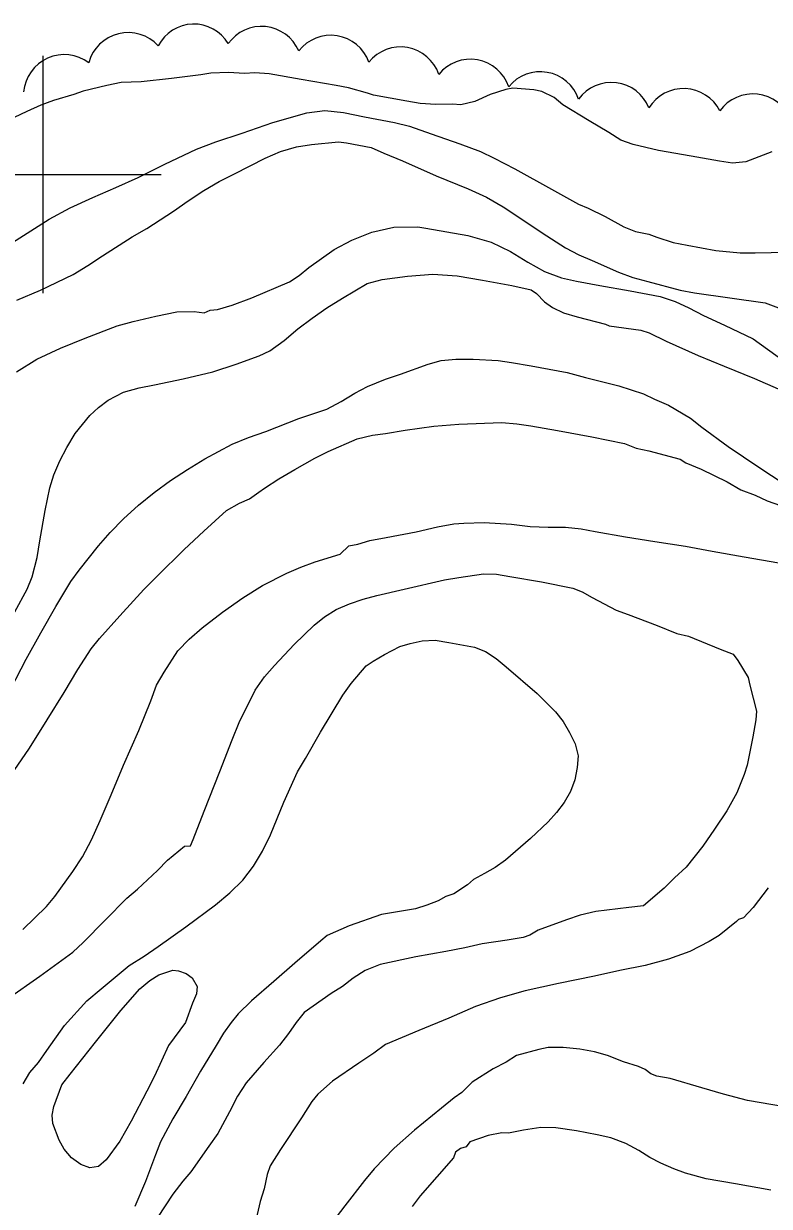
# Model space of a CAD drawing. Extents: x 287698 to 290158, y 5234163 to 5237182.
# Drawn here: x 288398.4 to 288461.3, y 5235112.9 to 5235212.7 of the extents above; entities that cross this region are included whole.
import ezdxf

# ---------------------------------------------------------------- set-up
doc = ezdxf.new("R2010")
doc.units = 0
for name, color, linetype in [('Niveau 1', 7, 'Continuous'), ('Niveau 2', 7, 'Continuous'), ('Niveau 4', 7, 'Continuous'), ('Niveau 44', 7, 'Continuous'), ('Niveau 61', 7, 'Continuous')]:
    doc.layers.add(name, color=color, linetype=linetype)

msp = doc.modelspace()

# ---------------------------------------------------------------- linework, layer by layer
at = {"layer": 'Niveau 1'}
for points in [[(288402.37, 5235165.66), (288403.09, 5235166.61), (288404.71, 5235168.68), (288405.68, 5235169.79), (288406.82, 5235170.95), (288408.08, 5235172.11), (288409.42, 5235173.17), (288410.79, 5235174.17), (288412.22, 5235175.12), (288413.68, 5235176), (288415.99, 5235177.24), (288417.38, 5235177.8), (288418.84, 5235178.32), (288421.61, 5235179.41), (288423.98, 5235180.21), (288425.19, 5235180.85), (288426.33, 5235181.54), (288427.42, 5235182.1), (288428.94, 5235182.73), (288430.19, 5235183.16), (288432.53, 5235184), (288433.64, 5235184.3), (288434.88, 5235184.42), (288436.34, 5235184.41), (288438.45, 5235184.3), (288439.58, 5235184.14), (288441.22, 5235183.85), (288444.27, 5235183.3), (288445.8, 5235182.88), (288448.62, 5235182.18), (288450.71, 5235181.49), (288451.63, 5235181.04), (288452.82, 5235180.53), (288454.68, 5235179.45), (288455.62, 5235178.69), (288457.85, 5235177.04), (288459.16, 5235176.18), (288461.04, 5235174.9), (288462.54, 5235173.94)], [(288397.32, 5235156.6), (288398.6, 5235159.12), (288399.84, 5235161.34), (288401.1, 5235163.55), (288402.37, 5235165.66)], [(288410.62, 5235126.51), (288409.44, 5235123.93), (288408.79, 5235122.67), (288407.47, 5235120.14), (288406.52, 5235118.44), (288405.35, 5235116.87), (288404.7, 5235116.3), (288403.99, 5235116.18), (288403.21, 5235116.48), (288402.44, 5235117.04), (288401.81, 5235117.76), (288401.38, 5235118.51), (288400.85, 5235119.92), (288400.79, 5235120.62), (288400.93, 5235121.37), (288401.61, 5235123.18), (288402.32, 5235124.09), (288404.46, 5235126.8), (288406.58, 5235129.47), (288408.2, 5235131.28), (288409.03, 5235131.99), (288409.79, 5235132.46), (288410.97, 5235132.86), (288411.47, 5235132.81), (288412.1, 5235132.6), (288412.6, 5235132.21), (288413.03, 5235131.48), (288412.98, 5235130.86), (288412.65, 5235130.07), (288412.04, 5235128.45), (288410.62, 5235126.51)], [(288461.46, 5235114.31), (288458.47, 5235114.84), (288455.99, 5235115.27), (288454.26, 5235115.74), (288453.27, 5235116.1), (288452.18, 5235116.57), (288451.25, 5235117.06), (288450.32, 5235117.65), (288449.22, 5235118.25), (288447.95, 5235118.72), (288446.81, 5235118.98), (288445.04, 5235119.3), (288443.3, 5235119.56), (288442.05, 5235119.6), (288440.57, 5235119.37), (288439.3, 5235119.11), (288438.74, 5235119.15), (288437.6, 5235118.92), (288436.05, 5235118.38), (288435.75, 5235117.97), (288435.25, 5235117.81), (288434.85, 5235117.5), (288434.67, 5235117.02)], [(288434.67, 5235117.02), (288431.87, 5235113.84), (288431.19, 5235112.92)]]:
    msp.add_lwpolyline(points, dxfattribs=at)
at = {"layer": 'Niveau 2'}
for points in [[(288397.44, 5235194.26), (288400.53, 5235196.24), (288402.31, 5235197.2), (288404.22, 5235198.06), (288406.18, 5235198.9), (288408.06, 5235199.76), (288410.32, 5235200.87), (288412.99, 5235202.14), (288414.62, 5235202.75), (288416.84, 5235203.49), (288419.43, 5235204.38), (288422.3, 5235205.21), (288423.8, 5235205.39), (288425.39, 5235205.22), (288427.15, 5235204.86), (288429.69, 5235204.38), (288430.95, 5235204.07), (288432.79, 5235203.42), (288435.2, 5235202.59), (288436.94, 5235201.94), (288438.11, 5235201.37), (288439.84, 5235200.47), (288442.94, 5235198.77), (288445.23, 5235197.51), (288446.04, 5235197.17), (288447.46, 5235196.47), (288449.05, 5235195.58), (288450.04, 5235195.18), (288451.16, 5235194.96), (288451.84, 5235194.7), (288453.21, 5235194.26), (288454.39, 5235194.03), (288456.81, 5235193.6), (288458.88, 5235193.38), (288460.14, 5235193.4), (288462.82, 5235193.46)], [(288397.82, 5235189.4), (288399.82, 5235190.25), (288402.57, 5235191.55), (288403.82, 5235192.32), (288405.04, 5235193.15), (288407.56, 5235194.75), (288408.78, 5235195.43), (288411.05, 5235196.9), (288412.28, 5235197.78), (288413.59, 5235198.64), (288414.88, 5235199.41), (288416.19, 5235200.05), (288418.78, 5235201.38), (288420.08, 5235201.95), (288421.41, 5235202.34), (288422.68, 5235202.54), (288424.97, 5235202.75), (288425.63, 5235202.67), (288427.71, 5235202.27), (288428.79, 5235201.79), (288430.36, 5235201.15), (288433.22, 5235199.89), (288435.91, 5235198.79), (288437.45, 5235198.09), (288438.87, 5235197.27), (288440.11, 5235196.47), (288442.15, 5235195.09), (288444.13, 5235193.81), (288445.25, 5235193.22), (288446.38, 5235192.74), (288448.6, 5235191.76), (288449.81, 5235191.32), (288451.08, 5235190.96), (288453.8, 5235190.23), (288455.02, 5235190.02), (288460.98, 5235189.16)], [(288415.99, 5235188.98), (288417.66, 5235189.6), (288420.84, 5235190.93), (288421.65, 5235191.48), (288422.47, 5235192.14), (288424.59, 5235193.68), (288426.09, 5235194.45), (288427.77, 5235195.13), (288429.64, 5235195.57), (288431.65, 5235195.58), (288432.34, 5235195.46), (288435.87, 5235194.84), (288437.84, 5235194.29), (288439.49, 5235193.51), (288440.95, 5235192.6), (288442.36, 5235191.81), (288443.79, 5235191.29), (288445.06, 5235191), (288447.03, 5235190.64), (288449.59, 5235190.19), (288452.12, 5235189.7), (288453.37, 5235189.28), (288454.53, 5235188.76), (288455.76, 5235188.1), (288457.54, 5235187.28), (288459.96, 5235186.14), (288462.57, 5235184.24)], [(288397.65, 5235163.09), (288398.68, 5235165), (288399.11, 5235166.06), (288399.52, 5235167.68), (288399.76, 5235169.08), (288400.22, 5235171.66), (288400.61, 5235173.56), (288400.95, 5235174.67), (288401.44, 5235175.83), (288402.03, 5235176.98), (288402.75, 5235178.16), (288403.97, 5235179.67), (288404.71, 5235180.33), (288405.53, 5235180.95), (288406.83, 5235181.64), (288408.15, 5235182), (288409.44, 5235182.24), (288411.86, 5235182.76), (288414.36, 5235183.34), (288416.32, 5235183.99), (288418.26, 5235184.7), (288419.17, 5235185.13), (288420.39, 5235185.99), (288421.52, 5235186.97), (288422.74, 5235187.89), (288423.99, 5235188.75), (288425.29, 5235189.57), (288427.39, 5235190.79), (288428.66, 5235191.15), (288430.78, 5235191.43), (288432.92, 5235191.58), (288434.99, 5235191.46), (288437.13, 5235191.08), (288439.59, 5235190.63), (288441.23, 5235190.26), (288441.69, 5235189.97)], [(288441.69, 5235189.97), (288442.35, 5235189.25), (288443.04, 5235188.78), (288443.96, 5235188.33), (288445.1, 5235187.99), (288447.5, 5235187.36), (288447.81, 5235187.24)], [(288397.79, 5235183.34), (288399.5, 5235184.41), (288401.51, 5235185.34), (288403.57, 5235186.19), (288406.29, 5235187.22), (288407.62, 5235187.59), (288409.55, 5235188.05), (288411.32, 5235188.42), (288412.77, 5235188.45), (288413.64, 5235188.32), (288414.14, 5235188.54), (288414.74, 5235188.61), (288415.99, 5235188.98)], [(288460.98, 5235189.16), (288462.56, 5235188.59)], [(288447.81, 5235187.24), (288450.49, 5235186.88), (288451.19, 5235186.63), (288452.62, 5235185.95), (288455.31, 5235184.73), (288457.52, 5235183.83), (288460.08, 5235182.79), (288462.08, 5235181.93), (288463.56, 5235181.2), (288464.96, 5235180.41), (288466.47, 5235179.65), (288468.92, 5235178.45), (288470.22, 5235177.73), (288474.46, 5235176.54)], [(288397.58, 5235149.72), (288398.88, 5235151.6), (288400.38, 5235154), (288401.82, 5235156.3), (288402.96, 5235158.23), (288404.08, 5235159.98), (288404.8, 5235160.85), (288406.5, 5235162.75), (288408.53, 5235164.99), (288409.67, 5235166.11), (288411.95, 5235168.36), (288413.59, 5235169.92), (288415.52, 5235171.64), (288416.6, 5235172.26), (288417.46, 5235172.63), (288418.25, 5235173.19), (288418.73, 5235173.53), (288419.93, 5235174.31), (288421.27, 5235175.11), (288422.96, 5235176.07), (288424.1, 5235176.64), (288426.55, 5235177.69), (288427.83, 5235178.01), (288428.93, 5235178.15), (288430.59, 5235178.44), (288433.02, 5235178.78), (288435.12, 5235178.94), (288438.76, 5235179.07), (288440.02, 5235178.97), (288441.19, 5235178.79), (288443.45, 5235178.39), (288446.35, 5235177.88), (288449.11, 5235177.29), (288450.08, 5235176.91), (288451.17, 5235176.68), (288453.79, 5235175.98), (288454.29, 5235175.68), (288455.57, 5235175.13), (288457.76, 5235174.06), (288458.92, 5235173.39), (288460.12, 5235172.95), (288461.15, 5235172.46), (288462.28, 5235172.08)], [(288411.4, 5235159.81), (288412.35, 5235160.8), (288413.47, 5235161.76), (288415.18, 5235163.06), (288416.88, 5235164.29), (288418.54, 5235165.31), (288420.6, 5235166.35), (288421.78, 5235166.86), (288423, 5235167.31), (288425.11, 5235167.98), (288425.84, 5235168.68), (288426.59, 5235168.81), (288427.6, 5235169.12), (288428.99, 5235169.38), (288431.53, 5235169.85), (288433.31, 5235170.27), (288434.71, 5235170.53), (288435.54, 5235170.58), (288437.25, 5235170.63), (288439.56, 5235170.5), (288441.13, 5235170.31), (288442.67, 5235170.24), (288444.13, 5235170.25), (288445.44, 5235170.1), (288446.64, 5235169.88), (288449.2, 5235169.43), (288451.65, 5235169.04), (288454.24, 5235168.63), (288456.49, 5235168.23), (288459.2, 5235167.75), (288462.14, 5235167.23)], [(288397.04, 5235130.45), (288399.77, 5235132.36), (288402.55, 5235134.39), (288403.42, 5235135.21), (288405.26, 5235137.08), (288407.09, 5235138.93), (288407.99, 5235139.69), (288409.69, 5235141.28), (288410.52, 5235142.15), (288411.98, 5235143.33), (288412.48, 5235143.36), (288412.69, 5235143.9), (288413.62, 5235146.27), (288414.96, 5235149.63), (288415.98, 5235152.31), (288416.59, 5235153.77), (288417.94, 5235156.5), (288418.71, 5235157.62), (288419.57, 5235158.58), (288421.22, 5235160.34), (288422.91, 5235161.98), (288423.78, 5235162.67), (288424.78, 5235163.29), (288425.88, 5235163.77), (288427.05, 5235164.17), (288428.2, 5235164.47), (288430.51, 5235165), (288433.92, 5235165.8), (288435.11, 5235166), (288437.2, 5235166.3), (288438.31, 5235166.29), (288439.43, 5235166.09), (288442.11, 5235165.62)], [(288442.11, 5235165.62), (288444.74, 5235165.11), (288445.54, 5235164.79), (288446.37, 5235164.32), (288448.4, 5235163.25), (288449.4, 5235162.87), (288451.86, 5235161.95), (288453.53, 5235161.27), (288454.51, 5235161.05)], [(288398.36, 5235123.29), (288398.91, 5235124.23), (288399.65, 5235125.09), (288400.34, 5235126.09), (288401.83, 5235128.2), (288403.72, 5235130.29), (288404.93, 5235131.29), (288407.3, 5235133.25), (288408.56, 5235134.04), (288409.74, 5235134.85), (288412.08, 5235136.51), (288414.57, 5235138.38), (288415.8, 5235139.39), (288416.88, 5235140.45), (288417.8, 5235141.63), (288418.56, 5235142.92), (288419.22, 5235144.29), (288420.36, 5235147.03), (288421.5, 5235149.61), (288422.17, 5235150.73), (288423.45, 5235152.96), (288425.34, 5235156.08), (288426.04, 5235157.06), (288427.3, 5235158.54), (288427.9, 5235158.94), (288428.85, 5235159.51), (288430.15, 5235160.17), (288431, 5235160.43), (288432.02, 5235160.65), (288433.12, 5235160.7), (288434.29, 5235160.52), (288436.43, 5235160.12), (288437.36, 5235159.75), (288438.28, 5235159.16), (288439.11, 5235158.47), (288441.74, 5235156.22), (288443.27, 5235154.67), (288443.92, 5235153.84), (288444.47, 5235152.93), (288444.94, 5235151.96), (288445.18, 5235150.96), (288445.1, 5235149.98), (288444.9, 5235148.94), (288444.54, 5235147.95), (288444.01, 5235147.02), (288443.37, 5235146.16), (288442.65, 5235145.38), (288441.18, 5235143.97), (288439.07, 5235142.15), (288438.19, 5235141.53), (288437.29, 5235141.02), (288436.37, 5235140.53), (288435.86, 5235140.07), (288434.7, 5235139.32), (288434.02, 5235139.08), (288433.39, 5235138.72), (288432.43, 5235138.34), (288431.46, 5235138.05), (288428.58, 5235137.56)], [(288454.51, 5235161.05), (288457.18, 5235159.95), (288458.28, 5235159.54), (288458.67, 5235159), (288459.54, 5235157.55), (288459.69, 5235156.91), (288460.24, 5235154.72), (288460.19, 5235154), (288459.94, 5235152.56), (288459.47, 5235150.17), (288459.21, 5235149.38), (288458.59, 5235147.82), (288457.74, 5235146.31), (288456.71, 5235144.76), (288455.71, 5235143.34), (288454.32, 5235141.57), (288453.33, 5235140.67), (288452.46, 5235139.79), (288450.7, 5235138.29), (288449.48, 5235138.16), (288449.48, 5235138.16)], [(288398.32, 5235136.29), (288400.31, 5235138.25), (288401.02, 5235139.08), (288402.55, 5235141.18), (288403.36, 5235142.44), (288404.12, 5235143.87), (288404.85, 5235145.49), (288405.78, 5235147.66), (288406.83, 5235150.16), (288408.12, 5235153.1), (288409.13, 5235155.58), (288409.61, 5235156.92), (288410.25, 5235158), (288411.4, 5235159.81)], [(288461.23, 5235139.82), (288459.96, 5235138.16), (288459.15, 5235137.28), (288458.72, 5235137.14)], [(288449.48, 5235138.16), (288446.67, 5235137.82), (288445.36, 5235137.51), (288444.21, 5235137.12), (288441.81, 5235136.24), (288441.12, 5235135.82), (288440.56, 5235135.63), (288439.2, 5235135.4), (288437.1, 5235135.1), (288435.63, 5235134.75), (288434.01, 5235134.43), (288431.48, 5235133.98), (288428.48, 5235133.35), (288427.21, 5235132.83), (288426.21, 5235132.19), (288425.29, 5235131.5), (288424.35, 5235130.89), (288422.08, 5235129.3), (288421.4, 5235128.45), (288420.75, 5235127.51), (288419.99, 5235126.54), (288418.65, 5235125.07), (288417.18, 5235123.36), (288416.45, 5235122.23), (288415.77, 5235120.91), (288414.78, 5235119.1), (288414.02, 5235118.01), (288412.5, 5235115.86), (288411.83, 5235115.07), (288410.99, 5235113.98), (288409.69, 5235111.99)], [(288428.58, 5235137.56), (288425.87, 5235136.62), (288424.02, 5235135.8), (288423.48, 5235135.35), (288421.27, 5235133.47), (288419.52, 5235131.91), (288417.63, 5235130.29), (288416.5, 5235129.17), (288415.9, 5235128.44), (288415.27, 5235127.54), (288414.65, 5235126.51), (288413.33, 5235124.35), (288412.12, 5235122.22), (288410.98, 5235120.33), (288409.94, 5235118.38), (288409.51, 5235117.28), (288408.68, 5235115.03), (288407.78, 5235112.92)], [(288458.72, 5235137.14), (288458.55, 5235136.97), (288457.08, 5235135.8), (288456.26, 5235135.28), (288454.61, 5235134.44), (288452.82, 5235133.79), (288450.85, 5235133.27), (288448.7, 5235132.84), (288446.56, 5235132.35), (288443.52, 5235131.75), (288440.72, 5235131.12), (288438.65, 5235130.54), (288436.54, 5235129.79), (288434.27, 5235128.83), (288431.75, 5235127.77), (288428.93, 5235126.6), (288427.96, 5235125.86), (288426.69, 5235125.03), (288424.46, 5235123.5), (288423.21, 5235122.4), (288422.71, 5235121.79), (288421.85, 5235120.41), (288420.06, 5235117.73), (288419.21, 5235116.35), (288418.93, 5235115.63), (288418.68, 5235114.42), (288418.36, 5235113.35), (288417.9, 5235111.41)], [(288462.62, 5235121.33), (288459.48, 5235121.88), (288457.46, 5235122.4), (288455.63, 5235122.95), (288452.95, 5235123.73), (288451.82, 5235123.93), (288451.33, 5235124.13), (288450.84, 5235124.48), (288450.28, 5235124.73), (288449.01, 5235125.13), (288447.68, 5235125.67), (288446.58, 5235125.97), (288445.34, 5235126.19), (288443.94, 5235126.35), (288442.66, 5235126.33), (288441.86, 5235126.17), (288439.99, 5235125.67), (288439.12, 5235125.11), (288438.02, 5235124.53), (288436.24, 5235123.43)], [(288436.24, 5235123.43), (288435.37, 5235122.55), (288434.72, 5235122.09), (288433.67, 5235121.22), (288431.39, 5235119.36), (288429.67, 5235117.85), (288427.97, 5235116.11), (288427.15, 5235115.13), (288425.5, 5235112.99), (288423.84, 5235110.81)]]:
    msp.add_lwpolyline(points, dxfattribs=at)
at = {"layer": 'Niveau 4'}
msp.add_lwpolyline([(288461.55, 5235201.91), (288459.35, 5235201.07), (288458.23, 5235200.95), (288457.12, 5235201.12), (288454.72, 5235201.54), (288451.98, 5235202.03), (288449.84, 5235202.53), (288448.8, 5235202.89), (288447.78, 5235203.54), (288446.13, 5235204.54), (288443.89, 5235205.89), (288443.16, 5235206.49), (288442.14, 5235207.01), (288441.45, 5235207.13), (288439.69, 5235207.28), (288439.08, 5235207.17), (288437.76, 5235206.75), (288436.48, 5235206.16), (288435.28, 5235205.89), (288434.59, 5235205.93), (288433.17, 5235205.91), (288431.86, 5235205.98), (288430.74, 5235206.18), (288427.92, 5235206.68), (288427.41, 5235206.87), (288425.82, 5235207.31), (288424.76, 5235207.5), (288421.8, 5235208.02), (288419.12, 5235208.49), (288417.9, 5235208.57), (288417.02, 5235208.52), (288415.67, 5235208.61), (288414.2, 5235208.55), (288413.34, 5235208.41), (288410.87, 5235208.1), (288408.32, 5235207.82), (288406.63, 5235207.75), (288405.41, 5235207.52), (288403.41, 5235207.04), (288402.63, 5235206.75), (288400.9, 5235206.24), (288399.83, 5235205.84), (288398.66, 5235205.32), (288396.51, 5235204.29)], dxfattribs=at)
at = {"layer": 'Niveau 44'}
for centre, radius, start, end in [((288418.464, 5235209.071), 3.427, 23.3698, 144.92306), ((288424.309, 5235208.313), 3.43, 20.06382, 141.89154), ((288430.193, 5235207.34), 3.422, 18.92006, 141.08614), ((288401.822, 5235206.668), 3.445, 53.31, 174.9631), ((288436.093, 5235206.3), 3.422, 18.92006, 141.08614), ((288441.988, 5235205.245), 3.428, 18.98022, 140.83767), ((288447.995, 5235204.345), 3.421, 21.87637, 143.92108), ((288454.09, 5235203.825), 3.428, 26.78788, 148.42428), ((288459.935, 5235203.359), 3.435, 22.43943, 144.16321)]:
    msp.add_arc(centre, radius, start, end, dxfattribs=at)
for centre, major_axis, ratio, start_param, end_param in [((288412.755, 5235209.311), (0.986, 3.234), 0.99996, 5.545221, 7.673898), ((288407.213, 5235208.513), (-0.938, -3.327), 0.999984, 2.591998, 4.718504)]:
    msp.add_ellipse(centre, major_axis=major_axis, ratio=ratio, start_param=start_param, end_param=end_param, dxfattribs=at)
at = {"layer": 'Niveau 61'}
for points in [[(288400, 5235210), (288400, 5235200), (288400, 5235190)], [(288390, 5235200), (288400, 5235200), (288410, 5235200)]]:
    msp.add_lwpolyline(points, dxfattribs=at)

doc.saveas('drawing.dxf')
